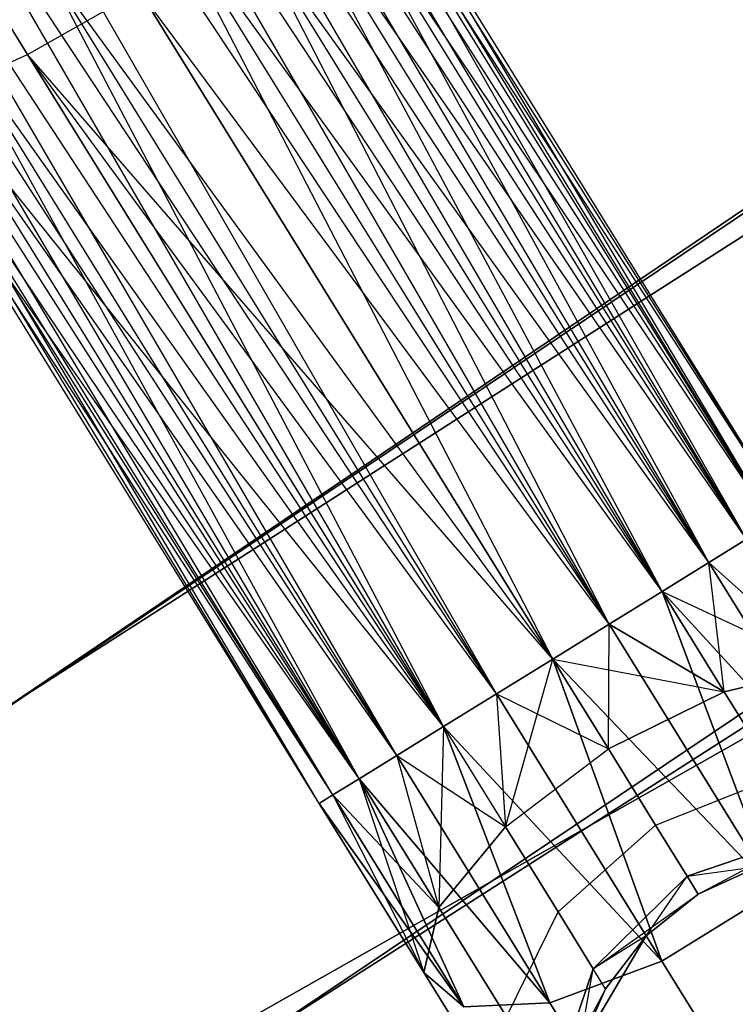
# Model space of a CAD drawing. Extents: x -91 to 91, y -91 to 262.
# Tile 327 of 480: x -34.79 to -32.2, y 51.86 to 55.42. Entities that reach past the tile are written whole.
import ezdxf

# ---------------------------------------------------------------- set-up
doc = ezdxf.new("R2010")
doc.units = 0
doc.header["$LTSCALE"] = 25.4
doc.layers.get('0').update_dxf_attribs({"linetype": 'CONTINUOUS'})

# ---------------------------------------------------------------- blocks, each defined once
blk = doc.blocks.new('ETE0_STL_1')
at = {"color": 0}
for p, q in [((-32.0671, 53.6008, 170.3622), (-36.0639, 60.1732, 170.1281)), ((-32.0181, 53.6312, 170.1281), (-36.0639, 60.1732, 170.1281)), ((-32.0671, 53.6008, 170.3622), (-36.0639, 60.1732, 170.1281)), ((-32.0181, 53.6312, 170.1281), (-36.0639, 60.1732, 170.1281)), ((-32.0181, 53.6312, 169.8871), (-36.0639, 60.1732, 170.1281)), ((-32.0181, 53.6312, 169.8871), (-36.0639, 60.1732, 170.1281)), ((-32.0181, 53.6312, 169.8871), (-36.1129, 60.1428, 169.653)), ((-32.0671, 53.6008, 169.653), (-36.1129, 60.1428, 169.653)), ((-32.0181, 53.6312, 169.8871), (-36.1129, 60.1428, 169.653)), ((-32.0671, 53.6008, 169.653), (-36.1129, 60.1428, 169.653)), ((-32.1624, 53.5419, 169.4395), (-36.1129, 60.1428, 169.653)), ((-32.1624, 53.5419, 169.4395), (-36.1129, 60.1428, 169.653)), ((-32.2984, 53.4578, 170.7561), (-36.2082, 60.0839, 170.5757)), ((-32.1624, 53.5419, 170.5757), (-36.2082, 60.0839, 170.5757)), ((-32.2984, 53.4578, 170.7561), (-36.2082, 60.0839, 170.5757)), ((-32.1624, 53.5419, 170.5757), (-36.2082, 60.0839, 170.5757)), ((-32.0671, 53.6008, 170.3622), (-36.2082, 60.0839, 170.5757)), ((-32.0671, 53.6008, 170.3622), (-36.2082, 60.0839, 170.5757)), ((-32.1624, 53.5419, 169.4395), (-36.3442, 59.9998, 169.2591)), ((-32.2984, 53.4578, 169.2591), (-36.3442, 59.9998, 169.2591)), ((-32.1624, 53.5419, 169.4395), (-36.3442, 59.9998, 169.2591)), ((-32.2984, 53.4578, 169.2591), (-36.3442, 59.9998, 169.2591)), ((-32.4671, 53.3535, 169.1222), (-36.3442, 59.9998, 169.2591)), ((-32.4671, 53.3535, 169.1222), (-36.3442, 59.9998, 169.2591)), ((-32.6588, 53.2349, 170.9785), (-36.5129, 59.8955, 170.8931)), ((-32.4671, 53.3535, 170.8931), (-36.5129, 59.8955, 170.8931)), ((-32.6588, 53.2349, 170.9785), (-36.5129, 59.8955, 170.8931)), ((-32.4671, 53.3535, 170.8931), (-36.5129, 59.8955, 170.8931)), ((-32.2984, 53.4578, 170.7561), (-36.5129, 59.8955, 170.8931)), ((-32.2984, 53.4578, 170.7561), (-36.5129, 59.8955, 170.8931)), ((-32.4671, 53.3535, 169.1222), (-36.7046, 59.7769, 169.0367)), ((-32.4671, 53.3535, 169.1222), (-36.7046, 59.7769, 169.0367)), ((-32.6588, 53.2349, 169.0367), (-36.7046, 59.7769, 169.0367)), ((-32.6588, 53.2349, 169.0367), (-36.7046, 59.7769, 169.0367)), ((-36.9081, 59.651, 171.0076), (-32.6588, 53.2349, 170.9785)), ((-32.8624, 53.109, 169.0076), (-36.9081, 59.651, 169.0076)), ((-32.8624, 53.109, 169.0076), (-36.9081, 59.651, 169.0076)), ((-33.0659, 52.9832, 170.9785), (-36.9081, 59.651, 171.0076)), ((-33.0659, 52.9832, 170.9785), (-36.9081, 59.651, 171.0076)), ((-32.8624, 53.109, 171.0076), (-36.9081, 59.651, 171.0076)), ((-32.8624, 53.109, 171.0076), (-36.9081, 59.651, 171.0076)), ((-36.9081, 59.651, 171.0076), (-32.6588, 53.2349, 170.9785)), ((-33.0659, 52.9832, 169.0367), (-37.1117, 59.5252, 169.0367)), ((-33.0659, 52.9832, 169.0367), (-37.1117, 59.5252, 169.0367)), ((-33.2576, 52.8646, 169.1222), (-37.1117, 59.5252, 169.0367)), ((-33.2576, 52.8646, 169.1222), (-37.1117, 59.5252, 169.0367)), ((-33.4264, 52.7603, 170.7561), (-37.3034, 59.4066, 170.8931)), ((-33.2576, 52.8646, 170.8931), (-37.3034, 59.4066, 170.8931)), ((-33.4264, 52.7603, 170.7561), (-37.3034, 59.4066, 170.8931)), ((-33.2576, 52.8646, 170.8931), (-37.3034, 59.4066, 170.8931)), ((-33.0659, 52.9832, 170.9785), (-37.3034, 59.4066, 170.8931)), ((-33.0659, 52.9832, 170.9785), (-37.3034, 59.4066, 170.8931)), ((-33.2576, 52.8646, 169.1222), (-37.4721, 59.3023, 169.2591)), ((-33.4264, 52.7603, 169.2591), (-37.4721, 59.3023, 169.2591)), ((-33.2576, 52.8646, 169.1222), (-37.4721, 59.3023, 169.2591)), ((-33.4264, 52.7603, 169.2591), (-37.4721, 59.3023, 169.2591)), ((-33.5623, 52.6762, 169.4395), (-37.4721, 59.3023, 169.2591)), ((-33.5623, 52.6762, 169.4395), (-37.4721, 59.3023, 169.2591)), ((-33.6576, 52.6172, 170.3622), (-37.6081, 59.2182, 170.5757)), ((-33.5623, 52.6762, 170.5757), (-37.6081, 59.2182, 170.5757)), ((-33.6576, 52.6172, 170.3622), (-37.6081, 59.2182, 170.5757)), ((-33.5623, 52.6762, 170.5757), (-37.6081, 59.2182, 170.5757)), ((-33.4264, 52.7603, 170.7561), (-37.6081, 59.2182, 170.5757)), ((-33.4264, 52.7603, 170.7561), (-37.6081, 59.2182, 170.5757)), ((-33.5623, 52.6762, 169.4395), (-37.7034, 59.1592, 169.653)), ((-33.6576, 52.6172, 169.653), (-37.7034, 59.1592, 169.653)), ((-33.5623, 52.6762, 169.4395), (-37.7034, 59.1592, 169.653)), ((-33.6576, 52.6172, 169.653), (-37.7034, 59.1592, 169.653)), ((-33.7067, 52.5869, 169.8871), (-37.7034, 59.1592, 169.653)), ((-33.7067, 52.5869, 169.8871), (-37.7034, 59.1592, 169.653)), ((-33.7067, 52.5869, 169.8871), (-37.7524, 59.1289, 170.1281)), ((-33.7067, 52.5869, 169.8871), (-37.7524, 59.1289, 170.1281)), ((-33.7067, 52.5869, 170.1281), (-37.7524, 59.1289, 170.1281)), ((-33.7067, 52.5869, 170.1281), (-37.7524, 59.1289, 170.1281)), ((-33.6576, 52.6172, 170.3622), (-37.7524, 59.1289, 170.1281)), ((-33.6576, 52.6172, 170.3622), (-37.7524, 59.1289, 170.1281)), ((-34.761, 55.2956, 318.9072), (-36.2306, 57.6719, 318.2673)), ((-34.761, 55.2956, 318.9072), (-36.2306, 57.6719, 318.2673)), ((-32.1624, 53.5419, 320.5757), (-33.6681, 56.1895, 320.1334)), ((-32.0671, 53.6008, 320.3622), (-33.6681, 56.1895, 320.1334)), ((-32.1624, 53.5419, 320.5757), (-33.6681, 56.1895, 320.1334)), ((-32.0671, 53.6008, 320.3622), (-33.6681, 56.1895, 320.1334)), ((-32.0181, 53.6312, 320.1281), (-33.6681, 56.1895, 320.1334)), ((-32.0181, 53.6312, 320.1281), (-33.6681, 56.1895, 320.1334)), ((-32.0181, 53.6312, 319.8871), (-33.5816, 56.1594, 319.6635)), ((-32.0181, 53.6312, 320.1281), (-33.5816, 56.1594, 319.6635)), ((-32.0181, 53.6312, 320.1281), (-33.5816, 56.1594, 319.6635)), ((-32.0181, 53.6312, 319.8871), (-33.5816, 56.1594, 319.6635)), ((-32.0671, 53.6008, 319.653), (-33.5816, 56.1594, 319.6635)), ((-32.0671, 53.6008, 319.653), (-33.5816, 56.1594, 319.6635)), ((-32.4671, 53.3535, 320.8931), (-33.9303, 56.0966, 320.5228)), ((-32.2984, 53.4578, 320.7561), (-33.9303, 56.0966, 320.5228)), ((-32.4671, 53.3535, 320.8931), (-33.9303, 56.0966, 320.5228)), ((-32.2984, 53.4578, 320.7561), (-33.9303, 56.0966, 320.5228)), ((-32.1624, 53.5419, 320.5757), (-33.9303, 56.0966, 320.5228)), ((-32.1624, 53.5419, 320.5757), (-33.9303, 56.0966, 320.5228)), ((-32.0671, 53.6008, 319.653), (-33.6908, 56.0133, 319.2211)), ((-32.1624, 53.5419, 319.4395), (-33.6908, 56.0133, 319.2211)), ((-32.0671, 53.6008, 319.653), (-33.6908, 56.0133, 319.2211)), ((-32.1624, 53.5419, 319.4395), (-33.6908, 56.0133, 319.2211)), ((-32.2984, 53.4578, 319.2591), (-33.6908, 56.0133, 319.2211)), ((-32.2984, 53.4578, 319.2591), (-33.6908, 56.0133, 319.2211)), ((-32.8624, 53.109, 321.0076), (-34.3082, 55.902, 320.7428)), ((-32.6588, 53.2349, 320.9785), (-34.3082, 55.902, 320.7428)), ((-32.8624, 53.109, 321.0076), (-34.3082, 55.902, 320.7428)), ((-32.6588, 53.2349, 320.9785), (-34.3082, 55.902, 320.7428)), ((-32.4671, 53.3535, 320.8931), (-34.3082, 55.902, 320.7428)), ((-32.4671, 53.3535, 320.8931), (-34.3082, 55.902, 320.7428)), ((-26.9473, 55.7821, 327.5076), (-33.9978, 51.7876, 327.5076)), ((-33.9978, 51.7876, 328.5076), (-26.9473, 55.7821, 328.5076)), ((-26.9473, 55.7821, 327.5076), (-33.9978, 51.7876, 327.5076)), ((-33.9978, 51.7876, 328.5076), (-26.9473, 55.7821, 328.5076)), ((-32.2984, 53.4578, 319.2591), (-33.9705, 55.7845, 318.9072)), ((-32.2984, 53.4578, 319.2591), (-33.9705, 55.7845, 318.9072)), ((-32.4671, 53.3535, 319.1222), (-33.9705, 55.7845, 318.9072)), ((-32.4671, 53.3535, 319.1222), (-33.9705, 55.7845, 318.9072)), ((-32.6588, 53.2349, 319.0367), (-33.9705, 55.7845, 318.9072)), ((-32.6588, 53.2349, 319.0367), (-33.9705, 55.7845, 318.9072)), ((-33.2576, 52.8646, 320.8931), (-34.7153, 55.6502, 320.7428)), ((-33.0659, 52.9832, 320.9785), (-34.7153, 55.6502, 320.7428)), ((-33.2576, 52.8646, 320.8931), (-34.7153, 55.6502, 320.7428)), ((-33.0659, 52.9832, 320.9785), (-34.7153, 55.6502, 320.7428)), ((-32.8624, 53.109, 321.0076), (-34.7153, 55.6502, 320.7428)), ((-32.8624, 53.109, 321.0076), (-34.7153, 55.6502, 320.7428)), ((-30.672, 55.601, 330.5076), (-37.667, 51.1219, 330.5076)), ((-37.667, 51.1219, 321.0076), (-30.672, 55.601, 321.0076)), ((-30.672, 55.601, 330.5076), (-37.667, 51.1219, 330.5076)), ((-37.667, 51.1219, 321.0076), (-30.672, 55.601, 321.0076)), ((-34.761, 55.2956, 318.9072), (-34.3568, 55.5255, 318.794)), ((-34.761, 55.2956, 318.9072), (-34.3568, 55.5255, 318.794)), ((-34.3568, 55.5255, 318.794), (-32.8624, 53.109, 319.0076)), ((-32.6588, 53.2349, 319.0367), (-34.3568, 55.5255, 318.794)), ((-32.6588, 53.2349, 319.0367), (-34.3568, 55.5255, 318.794)), ((-34.3568, 55.5255, 318.794), (-32.8624, 53.109, 319.0076)), ((-33.5623, 52.6762, 320.5757), (-35.0583, 55.399, 320.5228)), ((-33.4264, 52.7603, 320.7561), (-35.0583, 55.399, 320.5228)), ((-33.5623, 52.6762, 320.5757), (-35.0583, 55.399, 320.5228)), ((-33.4264, 52.7603, 320.7561), (-35.0583, 55.399, 320.5228)), ((-33.2576, 52.8646, 320.8931), (-35.0583, 55.399, 320.5228)), ((-33.2576, 52.8646, 320.8931), (-35.0583, 55.399, 320.5228)), ((-35.0907, 55.1475, 319.2211), (-34.761, 55.2956, 318.9072)), ((-35.0907, 55.1475, 319.2211), (-34.761, 55.2956, 318.9072)), ((-32.8624, 53.109, 319.0076), (-34.761, 55.2956, 318.9072)), ((-33.0659, 52.9832, 319.0367), (-34.761, 55.2956, 318.9072)), ((-32.8624, 53.109, 319.0076), (-34.761, 55.2956, 318.9072)), ((-33.0659, 52.9832, 319.0367), (-34.761, 55.2956, 318.9072)), ((-33.2576, 52.8646, 319.1222), (-34.761, 55.2956, 318.9072)), ((-33.2576, 52.8646, 319.1222), (-34.761, 55.2956, 318.9072)), ((-33.7067, 52.5869, 320.1281), (-35.2585, 55.2059, 320.1334)), ((-33.6576, 52.6172, 320.3622), (-35.2585, 55.2059, 320.1334)), ((-33.7067, 52.5869, 320.1281), (-35.2585, 55.2059, 320.1334)), ((-33.6576, 52.6172, 320.3622), (-35.2585, 55.2059, 320.1334)), ((-33.5623, 52.6762, 320.5757), (-35.2585, 55.2059, 320.1334)), ((-33.5623, 52.6762, 320.5757), (-35.2585, 55.2059, 320.1334)), ((-33.2576, 52.8646, 319.1222), (-35.0907, 55.1475, 319.2211)), ((-33.4264, 52.7603, 319.2591), (-35.0907, 55.1475, 319.2211)), ((-33.2576, 52.8646, 319.1222), (-35.0907, 55.1475, 319.2211)), ((-33.4264, 52.7603, 319.2591), (-35.0907, 55.1475, 319.2211)), ((-33.5623, 52.6762, 319.4395), (-35.0907, 55.1475, 319.2211)), ((-33.5623, 52.6762, 319.4395), (-35.0907, 55.1475, 319.2211)), ((-33.7067, 52.5869, 320.1281), (-35.2702, 55.1152, 319.6635)), ((-33.7067, 52.5869, 319.8871), (-35.2702, 55.1152, 319.6635)), ((-33.5623, 52.6762, 319.4395), (-35.2702, 55.1152, 319.6635)), ((-33.5623, 52.6762, 319.4395), (-35.2702, 55.1152, 319.6635)), ((-33.6576, 52.6172, 319.653), (-35.2702, 55.1152, 319.6635)), ((-33.7067, 52.5869, 319.8871), (-35.2702, 55.1152, 319.6635)), ((-33.6576, 52.6172, 319.653), (-35.2702, 55.1152, 319.6635)), ((-33.7067, 52.5869, 320.1281), (-35.2702, 55.1152, 319.6635)), ((-38.7797, 50.283, 159.5), (-31.8847, 54.9146, 159.5)), ((-31.8847, 54.9146, 169), (-38.7797, 50.283, 169)), ((-38.7797, 50.283, 159.5), (-31.8847, 54.9146, 159.5)), ((-31.8847, 54.9146, 169), (-38.7797, 50.283, 169)), ((-32.052, 54.8172, 158.5), (-38.9328, 50.1646, 158.5)), ((-38.9328, 50.1646, 159.5), (-32.052, 54.8172, 159.5)), ((-32.052, 54.8172, 158.5), (-38.9328, 50.1646, 158.5)), ((-38.9328, 50.1646, 159.5), (-32.052, 54.8172, 159.5)), ((-36.7773, 49.9143, 330.5076), (-29.9475, 54.2876, 330.5076)), ((-29.9475, 54.2876, 321.0076), (-36.7773, 49.9143, 321.0076)), ((-29.9475, 54.2876, 321.0076), (-36.7773, 49.9143, 321.0076)), ((-36.7773, 49.9143, 330.5076), (-29.9475, 54.2876, 330.5076)), ((-31.1315, 53.6174, 159.5), (-37.8636, 49.0953, 159.5)), ((-37.8636, 49.0953, 169), (-31.1315, 53.6174, 169)), ((-37.8636, 49.0953, 169), (-31.1315, 53.6174, 169)), ((-31.1315, 53.6174, 159.5), (-37.8636, 49.0953, 159.5)), ((-32.1624, 53.5419, 320.5757), (-32.2984, 53.4578, 320.7561)), ((-32.2984, 53.4578, 319.2591), (-32.1624, 53.5419, 319.4395)), ((-32.1624, 53.5419, 320.5757), (-32.2984, 53.4578, 320.7561)), ((-32.2984, 53.4578, 319.2591), (-32.1624, 53.5419, 319.4395)), ((-32.2984, 53.4578, 170.7561), (-32.1624, 53.5419, 170.5757)), ((-32.1624, 53.5419, 169.4395), (-32.2984, 53.4578, 169.2591)), ((-32.1624, 53.5419, 169.4395), (-32.2984, 53.4578, 169.2591)), ((-32.2984, 53.4578, 170.7561), (-32.1624, 53.5419, 170.5757)), ((-32.2984, 53.4578, 320.7561), (-32.4671, 53.3535, 320.8931)), ((-32.4671, 53.3535, 319.1222), (-32.2984, 53.4578, 319.2591)), ((-32.2984, 53.4578, 320.7561), (-32.4671, 53.3535, 320.8931)), ((-32.4671, 53.3535, 319.1222), (-32.2984, 53.4578, 319.2591)), ((-32.4671, 53.3535, 170.8931), (-32.2984, 53.4578, 170.7561)), ((-32.2984, 53.4578, 169.2591), (-32.4671, 53.3535, 169.1222)), ((-32.2984, 53.4578, 169.2591), (-32.4671, 53.3535, 169.1222)), ((-32.4671, 53.3535, 170.8931), (-32.2984, 53.4578, 170.7561)), ((-32.2428, 52.9907, 320.9779), (-32.2984, 53.4578, 320.7561)), ((-32.2428, 52.9907, 320.9779), (-32.2984, 53.4578, 320.7561)), ((-31.8742, 53.0759, 320.6847), (-32.2984, 53.4578, 320.7561)), ((-31.8742, 53.0759, 320.6847), (-32.2984, 53.4578, 320.7561)), ((-31.7452, 52.5633, 319.4683), (-32.2984, 53.4578, 319.2591)), ((-31.7452, 52.5633, 319.4683), (-32.2984, 53.4578, 319.2591)), ((-32.2984, 53.4578, 169.2591), (-31.8742, 53.0759, 169.3306)), ((-32.2984, 53.4578, 169.2591), (-31.8742, 53.0759, 169.3306)), ((-32.2984, 53.4578, 170.7561), (-31.7452, 52.5633, 170.5469)), ((-32.2984, 53.4578, 170.7561), (-31.7452, 52.5633, 170.5469)), ((-32.4671, 53.3535, 320.8931), (-32.6588, 53.2349, 320.9785)), ((-32.6588, 53.2349, 319.0367), (-32.4671, 53.3535, 319.1222)), ((-32.4671, 53.3535, 320.8931), (-32.6588, 53.2349, 320.9785)), ((-32.6588, 53.2349, 319.0367), (-32.4671, 53.3535, 319.1222)), ((-32.6588, 53.2349, 170.9785), (-32.4671, 53.3535, 170.8931)), ((-32.4671, 53.3535, 169.1222), (-32.6588, 53.2349, 169.0367)), ((-32.4671, 53.3535, 169.1222), (-32.6588, 53.2349, 169.0367)), ((-32.6588, 53.2349, 170.9785), (-32.4671, 53.3535, 170.8931)), ((-32.2428, 52.9907, 320.9779), (-32.4671, 53.3535, 320.8931)), ((-32.2428, 52.9907, 320.9779), (-32.4671, 53.3535, 320.8931)), ((-31.7452, 52.5633, 319.4683), (-32.4671, 53.3535, 319.1222)), ((-31.7452, 52.5633, 319.4683), (-32.4671, 53.3535, 319.1222)), ((-32.0608, 52.268, 319.2628), (-32.4671, 53.3535, 319.1222)), ((-32.0608, 52.268, 319.2628), (-32.4671, 53.3535, 319.1222)), ((-32.4671, 53.3535, 169.1222), (-32.2428, 52.9907, 169.0373)), ((-32.4671, 53.3535, 169.1222), (-32.2428, 52.9907, 169.0373)), ((-32.4671, 53.3535, 169.1222), (-31.8742, 53.0759, 169.3306)), ((-32.4671, 53.3535, 169.1222), (-31.8742, 53.0759, 169.3306)), ((-32.4671, 53.3535, 170.8931), (-31.7452, 52.5633, 170.5469)), ((-32.4671, 53.3535, 170.8931), (-31.7452, 52.5633, 170.5469)), ((-32.4671, 53.3535, 170.8931), (-32.0608, 52.268, 170.7524)), ((-32.4671, 53.3535, 170.8931), (-32.0608, 52.268, 170.7524)), ((-32.6588, 53.2349, 320.9785), (-32.8624, 53.109, 321.0076)), ((-32.8624, 53.109, 319.0076), (-32.6588, 53.2349, 319.0367)), ((-32.6588, 53.2349, 320.9785), (-32.8624, 53.109, 321.0076)), ((-32.8624, 53.109, 319.0076), (-32.6588, 53.2349, 319.0367)), ((-32.6588, 53.2349, 169.0367), (-32.8624, 53.109, 169.0076)), ((-32.8624, 53.109, 171.0076), (-32.6588, 53.2349, 170.9785)), ((-32.6588, 53.2349, 169.0367), (-32.8624, 53.109, 169.0076)), ((-32.8624, 53.109, 171.0076), (-32.6588, 53.2349, 170.9785)), ((-32.6611, 52.7836, 321.0837), (-32.6588, 53.2349, 320.9785)), ((-32.6611, 52.7836, 321.0837), (-32.6588, 53.2349, 320.9785)), ((-32.2428, 52.9907, 320.9779), (-32.6588, 53.2349, 320.9785)), ((-32.2428, 52.9907, 320.9779), (-32.6588, 53.2349, 320.9785)), ((-32.0608, 52.268, 319.2628), (-32.6588, 53.2349, 319.0367)), ((-32.0608, 52.268, 319.2628), (-32.6588, 53.2349, 319.0367)), ((-32.6588, 53.2349, 169.0367), (-32.2428, 52.9907, 169.0373)), ((-32.6588, 53.2349, 169.0367), (-32.2428, 52.9907, 169.0373)), ((-32.6588, 53.2349, 170.9785), (-32.0608, 52.268, 170.7524)), ((-32.6588, 53.2349, 170.9785), (-32.0608, 52.268, 170.7524)), ((-33.0659, 52.9832, 319.0367), (-32.8624, 53.109, 319.0076)), ((-32.8624, 53.109, 321.0076), (-33.0659, 52.9832, 320.9785)), ((-33.0659, 52.9832, 319.0367), (-32.8624, 53.109, 319.0076)), ((-32.8624, 53.109, 321.0076), (-33.0659, 52.9832, 320.9785)), ((-32.8624, 53.109, 169.0076), (-33.0659, 52.9832, 169.0367)), ((-33.0659, 52.9832, 170.9785), (-32.8624, 53.109, 171.0076)), ((-33.0659, 52.9832, 170.9785), (-32.8624, 53.109, 171.0076)), ((-32.8624, 53.109, 169.0076), (-33.0659, 52.9832, 169.0367)), ((-33.0333, 52.5019, 320.9779), (-32.8624, 53.109, 321.0076)), ((-33.0333, 52.5019, 320.9779), (-32.8624, 53.109, 321.0076)), ((-32.8624, 53.109, 321.0076), (-32.6611, 52.7836, 321.0837)), ((-32.0608, 52.268, 319.2628), (-32.8624, 53.109, 319.0076)), ((-32.0608, 52.268, 319.2628), (-32.8624, 53.109, 319.0076)), ((-32.4679, 52.0162, 319.2628), (-32.8624, 53.109, 319.0076)), ((-32.4679, 52.0162, 319.2628), (-32.8624, 53.109, 319.0076)), ((-32.8624, 53.109, 321.0076), (-32.6611, 52.7836, 321.0837)), ((-32.6611, 52.7836, 168.9315), (-32.8624, 53.109, 169.0076)), ((-32.8624, 53.109, 169.0076), (-32.2428, 52.9907, 169.0373)), ((-32.8624, 53.109, 169.0076), (-32.2428, 52.9907, 169.0373)), ((-32.8624, 53.109, 171.0076), (-32.0608, 52.268, 170.7524)), ((-32.8624, 53.109, 171.0076), (-32.0608, 52.268, 170.7524)), ((-32.8624, 53.109, 171.0076), (-32.4679, 52.0162, 170.7524)), ((-32.8624, 53.109, 171.0076), (-32.4679, 52.0162, 170.7524)), ((-32.6611, 52.7836, 168.9315), (-32.8624, 53.109, 169.0076)), ((-32.2428, 52.9907, 320.9779), (-31.8742, 53.0759, 320.6847)), ((-32.2428, 52.9907, 320.9779), (-31.8742, 53.0759, 320.6847)), ((-31.8742, 53.0759, 169.3306), (-32.2428, 52.9907, 169.0373)), ((-31.8742, 53.0759, 169.3306), (-32.2428, 52.9907, 169.0373)), ((-32.6611, 52.7836, 321.0837), (-32.2428, 52.9907, 320.9779)), ((-32.6611, 52.7836, 321.0837), (-32.2428, 52.9907, 320.9779)), ((-32.2428, 52.9907, 169.0373), (-32.6611, 52.7836, 168.9315)), ((-32.2428, 52.9907, 169.0373), (-32.6611, 52.7836, 168.9315)), ((-32.0526, 52.6832, 321.2195), (-32.2428, 52.9907, 320.9779)), ((-32.0526, 52.6832, 321.2195), (-32.2428, 52.9907, 320.9779)), ((-32.2428, 52.9907, 169.0373), (-32.0526, 52.6832, 168.7957)), ((-32.2428, 52.9907, 169.0373), (-32.0526, 52.6832, 168.7957)), ((-33.2576, 52.8646, 319.1222), (-33.0659, 52.9832, 319.0367)), ((-33.0659, 52.9832, 320.9785), (-33.2576, 52.8646, 320.8931)), ((-33.2576, 52.8646, 319.1222), (-33.0659, 52.9832, 319.0367)), ((-33.0659, 52.9832, 320.9785), (-33.2576, 52.8646, 320.8931)), ((-33.0659, 52.9832, 169.0367), (-33.2576, 52.8646, 169.1222)), ((-33.2576, 52.8646, 170.8931), (-33.0659, 52.9832, 170.9785)), ((-33.2576, 52.8646, 170.8931), (-33.0659, 52.9832, 170.9785)), ((-33.0659, 52.9832, 169.0367), (-33.2576, 52.8646, 169.1222)), ((-32.4679, 52.0162, 319.2628), (-33.0659, 52.9832, 319.0367)), ((-32.4679, 52.0162, 319.2628), (-33.0659, 52.9832, 319.0367)), ((-33.0659, 52.9832, 320.9785), (-33.0333, 52.5019, 320.9779)), ((-33.0659, 52.9832, 320.9785), (-33.0333, 52.5019, 320.9779)), ((-33.0659, 52.9832, 170.9785), (-32.4679, 52.0162, 170.7524)), ((-33.0659, 52.9832, 170.9785), (-32.4679, 52.0162, 170.7524)), ((-33.0659, 52.9832, 169.0367), (-33.0333, 52.5019, 169.0373)), ((-33.0659, 52.9832, 169.0367), (-33.0333, 52.5019, 169.0373)), ((-33.0659, 52.9832, 169.0367), (-32.6611, 52.7836, 168.9315)), ((-33.0659, 52.9832, 169.0367), (-32.6611, 52.7836, 168.9315)), ((-33.4264, 52.7603, 319.2591), (-33.2576, 52.8646, 319.1222)), ((-33.2576, 52.8646, 320.8931), (-33.4264, 52.7603, 320.7561)), ((-33.4264, 52.7603, 319.2591), (-33.2576, 52.8646, 319.1222)), ((-33.2576, 52.8646, 320.8931), (-33.4264, 52.7603, 320.7561)), ((-33.2576, 52.8646, 169.1222), (-33.4264, 52.7603, 169.2591)), ((-33.4264, 52.7603, 170.7561), (-33.2576, 52.8646, 170.8931)), ((-33.4264, 52.7603, 170.7561), (-33.2576, 52.8646, 170.8931)), ((-33.2576, 52.8646, 169.1222), (-33.4264, 52.7603, 169.2591)), ((-33.2576, 52.8646, 320.8931), (-33.2741, 52.2101, 320.6847)), ((-33.2576, 52.8646, 320.8931), (-33.2741, 52.2101, 320.6847)), ((-32.4679, 52.0162, 319.2628), (-33.2576, 52.8646, 319.1222)), ((-32.4679, 52.0162, 319.2628), (-33.2576, 52.8646, 319.1222)), ((-32.8731, 51.8657, 319.4683), (-33.2576, 52.8646, 319.1222)), ((-32.8731, 51.8657, 319.4683), (-33.2576, 52.8646, 319.1222)), ((-33.2576, 52.8646, 320.8931), (-33.0333, 52.5019, 320.9779)), ((-33.2576, 52.8646, 320.8931), (-33.0333, 52.5019, 320.9779)), ((-33.2576, 52.8646, 170.8931), (-32.4679, 52.0162, 170.7524)), ((-33.2576, 52.8646, 170.8931), (-32.4679, 52.0162, 170.7524)), ((-33.2576, 52.8646, 170.8931), (-32.8731, 51.8657, 170.5469)), ((-33.2576, 52.8646, 170.8931), (-32.8731, 51.8657, 170.5469)), ((-33.2576, 52.8646, 169.1222), (-33.0333, 52.5019, 169.0373)), ((-33.2576, 52.8646, 169.1222), (-33.0333, 52.5019, 169.0373)), ((-33.0333, 52.5019, 320.9779), (-32.6611, 52.7836, 321.0837)), ((-33.0333, 52.5019, 320.9779), (-32.6611, 52.7836, 321.0837)), ((-33.0333, 52.5019, 169.0373), (-32.6611, 52.7836, 168.9315)), ((-33.0333, 52.5019, 169.0373), (-32.6611, 52.7836, 168.9315)), ((-32.6611, 52.7836, 321.0837), (-32.4905, 52.5076, 321.3005)), ((-32.6611, 52.7836, 321.0837), (-32.4905, 52.5076, 321.3005)), ((-32.4905, 52.5076, 168.7147), (-32.6611, 52.7836, 168.9315)), ((-32.4905, 52.5076, 168.7147), (-32.6611, 52.7836, 168.9315)), ((-33.5623, 52.6762, 319.4395), (-33.4264, 52.7603, 319.2591)), ((-33.4264, 52.7603, 320.7561), (-33.5623, 52.6762, 320.5757)), ((-33.5623, 52.6762, 319.4395), (-33.4264, 52.7603, 319.2591)), ((-33.4264, 52.7603, 320.7561), (-33.5623, 52.6762, 320.5757)), ((-33.4264, 52.7603, 169.2591), (-33.5623, 52.6762, 169.4395)), ((-33.5623, 52.6762, 170.5757), (-33.4264, 52.7603, 170.7561)), ((-33.5623, 52.6762, 170.5757), (-33.4264, 52.7603, 170.7561)), ((-33.4264, 52.7603, 169.2591), (-33.5623, 52.6762, 169.4395)), ((-32.8731, 51.8657, 319.4683), (-33.4264, 52.7603, 319.2591)), ((-32.8731, 51.8657, 319.4683), (-33.4264, 52.7603, 319.2591)), ((-33.4264, 52.7603, 320.7561), (-33.2741, 52.2101, 320.6847)), ((-33.4264, 52.7603, 320.7561), (-33.2741, 52.2101, 320.6847)), ((-33.4264, 52.7603, 170.7561), (-32.8731, 51.8657, 170.5469)), ((-33.4264, 52.7603, 170.7561), (-32.8731, 51.8657, 170.5469)), ((-33.4264, 52.7603, 169.2591), (-33.2741, 52.2101, 169.3306)), ((-33.4264, 52.7603, 169.2591), (-33.2741, 52.2101, 169.3306)), ((-33.4264, 52.7603, 169.2591), (-33.0333, 52.5019, 169.0373)), ((-33.4264, 52.7603, 169.2591), (-33.0333, 52.5019, 169.0373)), ((-33.6576, 52.6172, 319.653), (-33.5623, 52.6762, 319.4395)), ((-33.5623, 52.6762, 320.5757), (-33.6576, 52.6172, 320.3622)), ((-33.6576, 52.6172, 319.653), (-33.5623, 52.6762, 319.4395)), ((-33.5623, 52.6762, 320.5757), (-33.6576, 52.6172, 320.3622)), ((-33.5623, 52.6762, 169.4395), (-33.6576, 52.6172, 169.653)), ((-33.6576, 52.6172, 170.3622), (-33.5623, 52.6762, 170.5757)), ((-33.6576, 52.6172, 170.3622), (-33.5623, 52.6762, 170.5757)), ((-33.5623, 52.6762, 169.4395), (-33.6576, 52.6172, 169.653)), ((-32.8731, 51.8657, 319.4683), (-33.5623, 52.6762, 319.4395)), ((-32.8731, 51.8657, 319.4683), (-33.5623, 52.6762, 319.4395)), ((-33.1837, 51.8509, 319.8322), (-33.5623, 52.6762, 319.4395)), ((-33.1837, 51.8509, 319.8322), (-33.5623, 52.6762, 319.4395)), ((-33.2741, 52.2101, 320.6847), (-33.5623, 52.6762, 320.5757)), ((-33.5623, 52.6762, 320.5757), (-33.3284, 51.9752, 320.2712)), ((-33.5623, 52.6762, 320.5757), (-33.3284, 51.9752, 320.2712)), ((-33.2741, 52.2101, 320.6847), (-33.5623, 52.6762, 320.5757)), ((-33.5623, 52.6762, 170.5757), (-32.8731, 51.8657, 170.5469)), ((-33.5623, 52.6762, 170.5757), (-32.8731, 51.8657, 170.5469)), ((-33.5623, 52.6762, 170.5757), (-33.1837, 51.8509, 170.183)), ((-33.5623, 52.6762, 170.5757), (-33.1837, 51.8509, 170.183)), ((-33.5623, 52.6762, 169.4395), (-33.2741, 52.2101, 169.3306)), ((-33.5623, 52.6762, 169.4395), (-33.2741, 52.2101, 169.3306)), ((-32.4905, 52.5076, 321.3005), (-32.0526, 52.6832, 321.2195)), ((-32.4905, 52.5076, 321.3005), (-32.0526, 52.6832, 321.2195)), ((-32.4905, 52.5076, 168.7147), (-32.0526, 52.6832, 168.7957)), ((-32.4905, 52.5076, 168.7147), (-32.0526, 52.6832, 168.7957)), ((-33.7067, 52.5869, 319.8871), (-33.6576, 52.6172, 319.653)), ((-33.6576, 52.6172, 320.3622), (-33.7067, 52.5869, 320.1281)), ((-33.7067, 52.5869, 319.8871), (-33.6576, 52.6172, 319.653)), ((-33.6576, 52.6172, 320.3622), (-33.7067, 52.5869, 320.1281)), ((-33.6576, 52.6172, 169.653), (-33.7067, 52.5869, 169.8871)), ((-33.7067, 52.5869, 170.1281), (-33.6576, 52.6172, 170.3622)), ((-33.7067, 52.5869, 170.1281), (-33.6576, 52.6172, 170.3622)), ((-33.6576, 52.6172, 169.653), (-33.7067, 52.5869, 169.8871)), ((-33.1837, 51.8509, 319.8322), (-33.6576, 52.6172, 319.653)), ((-33.1837, 51.8509, 319.8322), (-33.6576, 52.6172, 319.653)), ((-33.6576, 52.6172, 320.3622), (-33.3284, 51.9752, 320.2712)), ((-33.6576, 52.6172, 320.3622), (-33.3284, 51.9752, 320.2712)), ((-33.6576, 52.6172, 170.3622), (-33.1837, 51.8509, 170.183)), ((-33.6576, 52.6172, 170.3622), (-33.1837, 51.8509, 170.183)), ((-33.6576, 52.6172, 169.653), (-33.3284, 51.9752, 169.744)), ((-33.6576, 52.6172, 169.653), (-33.3284, 51.9752, 169.744)), ((-33.6576, 52.6172, 169.653), (-33.2741, 52.2101, 169.3306)), ((-33.6576, 52.6172, 169.653), (-33.2741, 52.2101, 169.3306)), ((-33.1837, 51.8509, 319.8322), (-33.7067, 52.5869, 319.8871)), ((-33.1837, 51.8509, 319.8322), (-33.7067, 52.5869, 319.8871)), ((-33.3284, 51.9752, 320.2712), (-33.7067, 52.5869, 319.8871)), ((-33.3284, 51.9752, 320.2712), (-33.7067, 52.5869, 320.1281)), ((-33.3284, 51.9752, 320.2712), (-33.7067, 52.5869, 319.8871)), ((-33.3284, 51.9752, 320.2712), (-33.7067, 52.5869, 320.1281)), ((-33.7067, 52.5869, 169.8871), (-33.3284, 51.9752, 169.744)), ((-33.7067, 52.5869, 170.1281), (-33.3284, 51.9752, 169.744)), ((-33.7067, 52.5869, 170.1281), (-33.1837, 51.8509, 170.183)), ((-33.7067, 52.5869, 170.1281), (-33.1837, 51.8509, 170.183)), ((-33.7067, 52.5869, 170.1281), (-33.3284, 51.9752, 169.744)), ((-33.7067, 52.5869, 169.8871), (-33.3284, 51.9752, 169.744)), ((-33.0333, 52.5019, 320.9779), (-33.2741, 52.2101, 320.6847)), ((-33.0333, 52.5019, 320.9779), (-33.2741, 52.2101, 320.6847)), ((-33.2741, 52.2101, 169.3306), (-33.0333, 52.5019, 169.0373)), ((-33.2741, 52.2101, 169.3306), (-33.0333, 52.5019, 169.0373)), ((-32.8431, 52.1943, 321.2195), (-33.0333, 52.5019, 320.9779)), ((-32.8431, 52.1943, 321.2195), (-33.0333, 52.5019, 320.9779)), ((-33.0333, 52.5019, 169.0373), (-32.8431, 52.1943, 168.7957)), ((-33.0333, 52.5019, 169.0373), (-32.8431, 52.1943, 168.7957)), ((-32.8431, 52.1943, 321.2195), (-32.4905, 52.5076, 321.3005)), ((-32.8431, 52.1943, 321.2195), (-32.4905, 52.5076, 321.3005)), ((-32.8431, 52.1943, 168.7957), (-32.4905, 52.5076, 168.7147)), ((-32.8431, 52.1943, 168.7957), (-32.4905, 52.5076, 168.7147)), ((-32.4905, 52.5076, 321.3005), (-32.3764, 52.3233, 321.6249)), ((-32.4905, 52.5076, 321.3005), (-32.3764, 52.3233, 321.6249)), ((-32.3764, 52.3233, 168.3903), (-32.4905, 52.5076, 168.7147)), ((-32.3764, 52.3233, 168.3903), (-32.4905, 52.5076, 168.7147)), ((-31.9255, 52.4777, 321.5811), (-32.3764, 52.3233, 321.6249)), ((-31.9255, 52.4777, 321.5811), (-32.3764, 52.3233, 321.6249)), ((-32.3764, 52.3233, 168.3903), (-31.9255, 52.4777, 168.4341)), ((-32.3764, 52.3233, 168.3903), (-31.9255, 52.4777, 168.4341)), ((-32.3364, 52.2585, 322.0076), (-31.9255, 52.4777, 321.5811)), ((-32.3364, 52.2585, 322.0076), (-31.9255, 52.4777, 321.5811)), ((-32.3764, 52.3233, 168.3903), (-32.1176, 52.3597, 168.0076)), ((-32.3764, 52.3233, 168.3903), (-32.1176, 52.3597, 168.0076)), ((-32.1176, 52.3597, 327.5076), (-32.3364, 52.2585, 327.5076)), ((-32.3364, 52.2585, 163.5076), (-32.1176, 52.3597, 163.5076)), ((-32.1176, 52.3597, 322.0076), (-32.3364, 52.2585, 322.0076)), ((-32.1176, 52.3597, 327.5076), (-32.3364, 52.2585, 327.5076)), ((-32.1176, 52.3597, 322.0076), (-32.3364, 52.2585, 322.0076)), ((-32.1176, 52.3597, 168.0076), (-32.3364, 52.2585, 168.0076)), ((-32.1176, 52.3597, 168.0076), (-32.3364, 52.2585, 168.0076)), ((-32.3364, 52.2585, 163.5076), (-32.1176, 52.3597, 163.5076)), ((-32.716, 51.9888, 321.5811), (-32.3764, 52.3233, 321.6249)), ((-32.716, 51.9888, 321.5811), (-32.3764, 52.3233, 321.6249)), ((-32.716, 51.9888, 168.4341), (-32.3764, 52.3233, 168.3903)), ((-32.716, 51.9888, 168.4341), (-32.3764, 52.3233, 168.3903)), ((-32.5247, 52.108, 322.0076), (-32.3764, 52.3233, 321.6249)), ((-32.5247, 52.108, 322.0076), (-32.3764, 52.3233, 321.6249)), ((-32.3764, 52.3233, 321.6249), (-32.3364, 52.2585, 322.0076)), ((-32.3764, 52.3233, 321.6249), (-32.3364, 52.2585, 322.0076)), ((-32.3364, 52.2585, 168.0076), (-32.3764, 52.3233, 168.3903)), ((-32.3364, 52.2585, 168.0076), (-32.3764, 52.3233, 168.3903)), ((-32.716, 51.9888, 168.4341), (-32.3364, 52.2585, 168.0076)), ((-32.716, 51.9888, 168.4341), (-32.3364, 52.2585, 168.0076)), ((-32.3364, 52.2585, 327.5076), (-32.5247, 52.108, 327.5076)), ((-32.5247, 52.108, 163.5076), (-32.3364, 52.2585, 163.5076)), ((-32.3364, 52.2585, 322.0076), (-32.5247, 52.108, 322.0076)), ((-32.3364, 52.2585, 327.5076), (-32.5247, 52.108, 327.5076)), ((-32.3364, 52.2585, 322.0076), (-32.5247, 52.108, 322.0076)), ((-32.3364, 52.2585, 168.0076), (-32.5247, 52.108, 168.0076)), ((-32.3364, 52.2585, 168.0076), (-32.5247, 52.108, 168.0076)), ((-32.5247, 52.108, 163.5076), (-32.3364, 52.2585, 163.5076)), ((-32.0608, 52.268, 319.2628), (-32.4679, 52.0162, 319.2628)), ((-32.0608, 52.268, 319.2628), (-32.4679, 52.0162, 319.2628)), ((-32.4679, 52.0162, 170.7524), (-32.0608, 52.268, 170.7524)), ((-32.4679, 52.0162, 170.7524), (-32.0608, 52.268, 170.7524)), ((-32.3364, 52.2585, 322.0076), (-32.3364, 52.2585, 327.5076)), ((-32.3364, 52.2585, 322.0076), (-32.3364, 52.2585, 327.5076)), ((-32.3364, 52.2585, 168.0076), (-32.3364, 52.2585, 163.5076)), ((-32.3364, 52.2585, 168.0076), (-32.3364, 52.2585, 163.5076)), ((-33.3284, 51.9752, 320.2712), (-33.2741, 52.2101, 320.6847)), ((-33.3284, 51.9752, 320.2712), (-33.2741, 52.2101, 320.6847)), ((-33.2741, 52.2101, 169.3306), (-33.3284, 51.9752, 169.744)), ((-33.2741, 52.2101, 169.3306), (-33.3284, 51.9752, 169.744)), ((-33.0298, 51.815, 320.9951), (-33.2741, 52.2101, 320.6847)), ((-33.0298, 51.815, 320.9951), (-33.2741, 52.2101, 320.6847)), ((-33.2741, 52.2101, 169.3306), (-33.0298, 51.815, 169.0201)), ((-33.2741, 52.2101, 169.3306), (-33.0298, 51.815, 169.0201)), ((-33.0298, 51.815, 320.9951), (-32.8431, 52.1943, 321.2195)), ((-33.0298, 51.815, 320.9951), (-32.8431, 52.1943, 321.2195)), ((-33.0298, 51.815, 169.0201), (-32.8431, 52.1943, 168.7957)), ((-33.0298, 51.815, 169.0201), (-32.8431, 52.1943, 168.7957)), ((-32.716, 51.9888, 321.5811), (-32.8431, 52.1943, 321.2195)), ((-32.716, 51.9888, 321.5811), (-32.8431, 52.1943, 321.2195)), ((-32.8431, 52.1943, 168.7957), (-32.716, 51.9888, 168.4341)), ((-32.8431, 52.1943, 168.7957), (-32.716, 51.9888, 168.4341)), ((-32.5247, 52.108, 327.5076), (-32.7681, 51.6959, 327.5076)), ((-32.7681, 51.6959, 163.5076), (-32.5247, 52.108, 163.5076)), ((-32.5247, 52.108, 327.5076), (-32.7681, 51.6959, 327.5076)), ((-32.7681, 51.6959, 163.5076), (-32.5247, 52.108, 163.5076)), ((-32.5247, 52.108, 322.0076), (-32.716, 51.9888, 321.5811)), ((-32.5247, 52.108, 322.0076), (-32.716, 51.9888, 321.5811)), ((-32.5247, 52.108, 168.0076), (-32.716, 51.9888, 168.4341)), ((-32.5247, 52.108, 168.0076), (-32.716, 51.9888, 168.4341)), ((-32.5247, 52.108, 322.0076), (-32.6714, 51.9167, 322.0076)), ((-32.6714, 51.9167, 322.0076), (-32.5247, 52.108, 327.5076)), ((-32.6714, 51.9167, 322.0076), (-32.5247, 52.108, 327.5076)), ((-32.5247, 52.108, 322.0076), (-32.6714, 51.9167, 322.0076)), ((-32.5247, 52.108, 168.0076), (-32.6714, 51.9167, 168.0076)), ((-32.6714, 51.9167, 168.0076), (-32.5247, 52.108, 163.5076)), ((-32.6714, 51.9167, 168.0076), (-32.5247, 52.108, 163.5076)), ((-32.5247, 52.108, 168.0076), (-32.6714, 51.9167, 168.0076)), ((-32.5247, 52.108, 322.0076), (-32.5247, 52.108, 327.5076)), ((-32.5247, 52.108, 322.0076), (-32.5247, 52.108, 327.5076)), ((-32.5247, 52.108, 168.0076), (-32.5247, 52.108, 163.5076)), ((-32.5247, 52.108, 168.0076), (-32.5247, 52.108, 163.5076)), ((-32.4679, 52.0162, 319.2628), (-32.8731, 51.8657, 319.4683)), ((-32.4679, 52.0162, 319.2628), (-32.8731, 51.8657, 319.4683)), ((-32.8731, 51.8657, 170.5469), (-32.4679, 52.0162, 170.7524)), ((-32.8731, 51.8657, 170.5469), (-32.4679, 52.0162, 170.7524)), ((-31.961, 51.1965, 319.9068), (-32.4679, 52.0162, 319.2628)), ((-31.961, 51.1965, 319.9068), (-32.4679, 52.0162, 319.2628)), ((-32.4679, 52.0162, 170.7524), (-31.961, 51.1965, 170.1084)), ((-32.4679, 52.0162, 170.7524), (-31.961, 51.1965, 170.1084)), ((-33.1837, 51.8509, 319.8322), (-33.3284, 51.9752, 320.2712)), ((-33.0077, 51.4566, 320.6786), (-33.3284, 51.9752, 320.2712)), ((-33.1837, 51.8509, 319.8322), (-33.3284, 51.9752, 320.2712)), ((-33.0077, 51.4566, 320.6786), (-33.3284, 51.9752, 320.2712)), ((-33.3284, 51.9752, 169.744), (-33.1837, 51.8509, 170.183)), ((-33.3284, 51.9752, 169.744), (-33.1837, 51.8509, 170.183)), ((-33.3284, 51.9752, 169.744), (-33.0077, 51.4566, 169.3366)), ((-33.3284, 51.9752, 169.744), (-33.0077, 51.4566, 169.3366)), ((-32.8665, 51.551, 321.4596), (-32.716, 51.9888, 321.5811)), ((-32.8665, 51.551, 321.4596), (-32.716, 51.9888, 321.5811)), ((-32.716, 51.9888, 168.4341), (-32.8665, 51.551, 168.5556)), ((-32.716, 51.9888, 168.4341), (-32.8665, 51.551, 168.5556)), ((-32.7681, 51.6959, 322.0076), (-32.716, 51.9888, 321.5811)), ((-32.7681, 51.6959, 322.0076), (-32.716, 51.9888, 321.5811)), ((-32.6714, 51.9167, 322.0076), (-32.716, 51.9888, 321.5811)), ((-32.6714, 51.9167, 322.0076), (-32.716, 51.9888, 321.5811)), ((-32.6714, 51.9167, 168.0076), (-32.716, 51.9888, 168.4341)), ((-32.6714, 51.9167, 168.0076), (-32.716, 51.9888, 168.4341)), ((-32.6714, 51.9167, 168.0076), (-32.8665, 51.551, 168.5556)), ((-32.6714, 51.9167, 168.0076), (-32.8665, 51.551, 168.5556)), ((-32.6714, 51.9167, 322.0076), (-32.7681, 51.6959, 327.5076)), ((-32.6714, 51.9167, 322.0076), (-32.7681, 51.6959, 322.0076)), ((-32.6714, 51.9167, 322.0076), (-32.7681, 51.6959, 327.5076)), ((-32.6714, 51.9167, 322.0076), (-32.7681, 51.6959, 322.0076)), ((-32.6714, 51.9167, 168.0076), (-32.7681, 51.6959, 168.0076)), ((-32.7681, 51.6959, 163.5076), (-32.6714, 51.9167, 168.0076)), ((-32.6714, 51.9167, 168.0076), (-32.7681, 51.6959, 168.0076)), ((-32.7681, 51.6959, 163.5076), (-32.6714, 51.9167, 168.0076)), ((-32.8731, 51.8657, 319.4683), (-33.1837, 51.8509, 319.8322)), ((-32.8731, 51.8657, 319.4683), (-33.1837, 51.8509, 319.8322)), ((-33.1837, 51.8509, 170.183), (-32.8731, 51.8657, 170.5469)), ((-33.1837, 51.8509, 170.183), (-32.8731, 51.8657, 170.5469)), ((-32.4041, 51.1073, 320.0641), (-32.8731, 51.8657, 319.4683)), ((-32.4041, 51.1073, 320.0641), (-32.8731, 51.8657, 319.4683)), ((-32.8731, 51.8657, 170.5469), (-32.4041, 51.1073, 169.9511)), ((-32.8731, 51.8657, 170.5469), (-32.4041, 51.1073, 169.9511))]:
    blk.add_line(p, q, dxfattribs=at)

msp = doc.modelspace()

# ---------------------------------------------------------------- block references
at = {"color": 253}
msp.add_blockref('ETE0_STL_1', (0, 0), dxfattribs=at)

doc.saveas('drawing.dxf')
